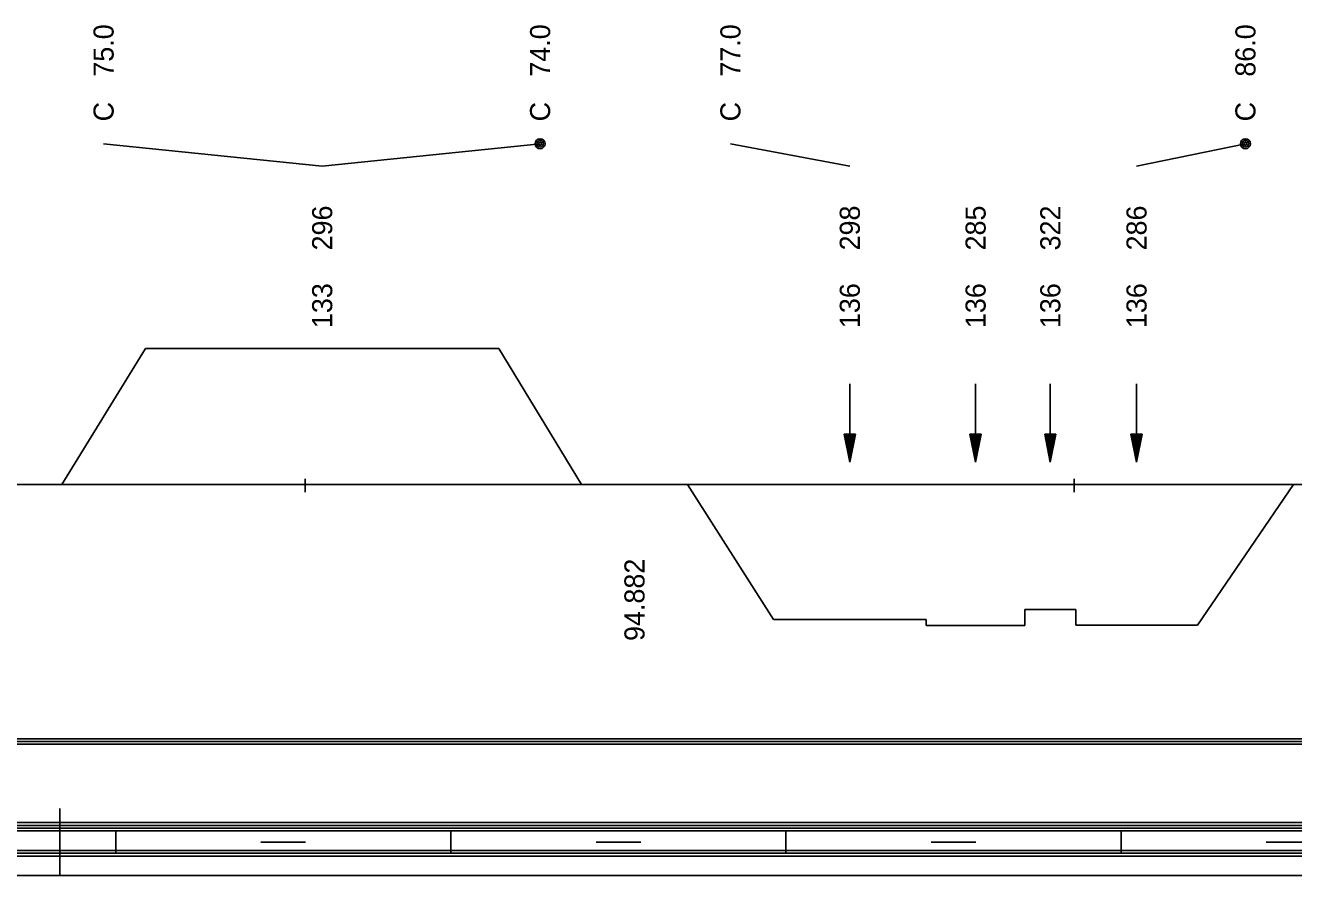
# Model space of a CAD drawing. Extents: x 2 to 10148, y 0 to 380.
# Drawn here: x 7346.9 to 7460.5, y 0 to 76.1 of the extents above; entities that cross this region are included whole.
import ezdxf

# ---------------------------------------------------------------- set-up
doc = ezdxf.new("R2010")
doc.units = 0
for name, color, linetype in [('KRIV1_CARA', 7, 'Continuous'), ('KRIV1_TEXT', 7, 'Continuous'), ('RAM', 7, 'Continuous'), ('STAN_CARA', 7, 'Continuous')]:
    doc.layers.add(name, color=color, linetype=linetype)

msp = doc.modelspace()

# ---------------------------------------------------------------- linework, layer by layer
for p, q in [((7371.97, 35.51), (7371.97, 34.32)), ((7440.81, 35.51), (7440.81, 34.32))]:
    msp.add_line(p, q)
at = {"layer": 'KRIV1_CARA'}
for p, q in [((7350.16, 35), (7357.66, 47.16)), ((7357.66, 47.16), (7389.29, 47.16)), ((7389.29, 47.16), (7396.69, 35)), ((6872.96, 35), (8072.18, 35)), ((7406.18, 35), (7413.88, 22.92)), ((7451.84, 22.41), (7460.44, 35)), ((7413.88, 22.92), (7427.57, 22.92)), ((7427.57, 22.92), (7427.57, 22.37)), ((7436.4, 22.37), (7436.4, 23.82)), ((7436.4, 23.82), (7440.95, 23.82)), ((7440.95, 23.82), (7440.95, 22.41)), ((7427.57, 22.37), (7436.4, 22.37)), ((7440.95, 22.41), (7451.84, 22.41))]:
    msp.add_line(p, q, dxfattribs=at)
at = {"layer": 'KRIV1_TEXT'}
for p, q in [((7373.48, 63.5), (7353.91, 65.5)), ((7373.48, 63.5), (7392.99, 65.5)), ((7420.72, 63.5), (7410.03, 65.5)), ((7446.39, 63.5), (7456.14, 65.5)), ((7420.72, 44), (7420.72, 42.2)), ((7431.98, 44), (7431.98, 42.2)), ((7438.67, 44), (7438.67, 42.2)), ((7446.39, 44), (7446.39, 42.2)), ((7420.72, 42.2), (7420.72, 40)), ((7431.98, 42.2), (7431.98, 40)), ((7438.67, 42.2), (7438.67, 40)), ((7446.39, 42.2), (7446.39, 40)), ((7420.72, 40), (7420.72, 37)), ((7431.98, 40), (7431.98, 37)), ((7438.67, 40), (7438.67, 37)), ((7446.39, 40), (7446.39, 37)), ((7420.22, 39.5), (7420.72, 37)), ((7420.22, 39.5), (7421.22, 39.5)), ((7420.32, 39.5), (7420.72, 37.5)), ((7420.42, 39.5), (7420.72, 38)), ((7420.52, 39.5), (7420.72, 38.5)), ((7420.62, 39.5), (7420.72, 39)), ((7421.22, 39.5), (7420.72, 37)), ((7421.12, 39.5), (7420.72, 37.5)), ((7421.02, 39.5), (7420.72, 38)), ((7420.92, 39.5), (7420.72, 38.5)), ((7420.82, 39.5), (7420.72, 39)), ((7420.72, 39.5), (7420.72, 39.5)), ((7420.72, 39.5), (7420.72, 39.5)), ((7431.48, 39.5), (7431.98, 37)), ((7431.48, 39.5), (7432.48, 39.5)), ((7431.58, 39.5), (7431.98, 37.5)), ((7431.68, 39.5), (7431.98, 38)), ((7431.78, 39.5), (7431.98, 38.5)), ((7431.88, 39.5), (7431.98, 39)), ((7432.48, 39.5), (7431.98, 37)), ((7432.38, 39.5), (7431.98, 37.5)), ((7432.28, 39.5), (7431.98, 38)), ((7432.18, 39.5), (7431.98, 38.5)), ((7432.08, 39.5), (7431.98, 39)), ((7431.98, 39.5), (7431.98, 39.5)), ((7431.98, 39.5), (7431.98, 39.5)), ((7438.17, 39.5), (7438.67, 37)), ((7438.17, 39.5), (7439.17, 39.5)), ((7438.27, 39.5), (7438.67, 37.5)), ((7438.37, 39.5), (7438.67, 38)), ((7438.47, 39.5), (7438.67, 38.5)), ((7438.57, 39.5), (7438.67, 39)), ((7439.17, 39.5), (7438.67, 37)), ((7439.07, 39.5), (7438.67, 37.5)), ((7438.97, 39.5), (7438.67, 38)), ((7438.87, 39.5), (7438.67, 38.5)), ((7438.77, 39.5), (7438.67, 39)), ((7438.67, 39.5), (7438.67, 39.5)), ((7438.67, 39.5), (7438.67, 39.5)), ((7445.89, 39.5), (7446.39, 37)), ((7445.89, 39.5), (7446.89, 39.5)), ((7445.99, 39.5), (7446.39, 37.5)), ((7446.09, 39.5), (7446.39, 38)), ((7446.19, 39.5), (7446.39, 38.5)), ((7446.29, 39.5), (7446.39, 39)), ((7446.89, 39.5), (7446.39, 37)), ((7446.79, 39.5), (7446.39, 37.5)), ((7446.69, 39.5), (7446.39, 38)), ((7446.59, 39.5), (7446.39, 38.5)), ((7446.49, 39.5), (7446.39, 39)), ((7446.39, 39.5), (7446.39, 39.5)), ((7446.39, 39.5), (7446.39, 39.5))]:
    msp.add_line(p, q, dxfattribs=at)
for centre, radius in [((7392.99, 65.5), 0.45), ((7456.14, 65.5), 0.45), ((7392.99, 65.5), 0.3), ((7392.99, 65.5), 0.15), ((7456.14, 65.5), 0.3), ((7456.14, 65.5), 0.15)]:
    msp.add_circle(centre, radius, dxfattribs=at)
at = {"layer": 'RAM'}
for p, q in [((7350, 0), (7350, 6)), ((6872.96, 4.75), (8072.18, 4.75)), ((6872.96, 4.5), (8072.18, 4.5)), ((6872.96, 4.25), (8072.18, 4.25)), ((6872.96, 4), (8072.18, 4)), ((7355, 2), (7355, 4)), ((7385, 2), (7385, 4)), ((7415, 2), (7415, 4)), ((7445, 2), (7445, 4)), ((7368, 3), (7372, 3)), ((7398, 3), (7402, 3)), ((7428, 3), (7432, 3)), ((7458, 3), (7462, 3)), ((6872.96, 2.25), (8072.18, 2.25)), ((6872.96, 2), (8072.18, 2)), ((6872.96, 1.75), (8072.18, 1.75)), ((6872.96, 0), (8072.18, 0))]:
    msp.add_line(p, q, dxfattribs=at)
at = {"layer": 'STAN_CARA'}
for p, q in [((7301.18, 12.25), (7798.18, 12.25)), ((7301.18, 12), (7798.18, 12)), ((7301.18, 12), (7798.18, 12)), ((7301.18, 11.75), (7798.18, 11.75))]:
    msp.add_line(p, q, dxfattribs=at)

# ---------------------------------------------------------------- texts
at = {"layer": 'KRIV1_TEXT'}
for s, p in [('75.0', (7354.81, 71.5)), ('74.0', (7393.89, 71.5)), ('77.0', (7410.93, 71.5)), ('86.0', (7457.04, 71.5)), ('C', (7354.81, 67.5)), ('C', (7393.89, 67.5)), ('C', (7410.93, 67.5)), ('C', (7457.04, 67.5)), ('296', (7374.38, 55.95)), ('298', (7421.62, 55.95)), ('285', (7432.88, 55.95)), ('322', (7439.57, 55.95)), ('286', (7447.29, 55.95)), ('133', (7374.38, 49)), ('136', (7421.62, 49)), ('136', (7432.88, 49)), ('136', (7439.57, 49)), ('136', (7447.29, 49)), ('94.882', (7402.34, 21))]:
    msp.add_text(s, height=1.8, rotation=90, dxfattribs=at).set_placement(p)

doc.saveas('drawing.dxf')
